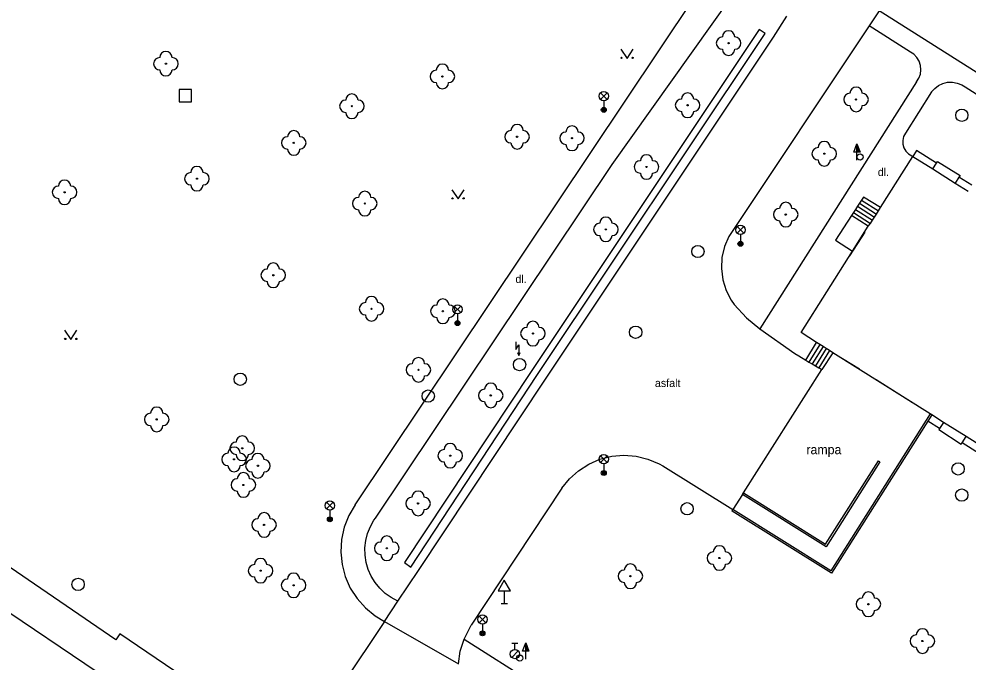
# Model space of a CAD drawing. Extents: x -539515 to -538098, y -1182060 to -1180157.
# Drawn here: x -538497 to -538419.9, y -1181636.6 to -1181584.3 of the extents above; entities that cross this region are included whole.
import ezdxf

# ---------------------------------------------------------------- set-up
doc = ezdxf.new("R2010")
doc.units = 0
for name, color, linetype in [('Vrstva 1', 7, 'Continuous'), ('Vrstva 13', 7, 'Continuous'), ('Vrstva 15', 7, 'Continuous'), ('Vrstva 22', 7, 'Continuous'), ('Vrstva 24', 7, 'Continuous'), ('Vrstva 26', 7, 'Continuous'), ('Vrstva 27', 7, 'Continuous'), ('Vrstva 28', 7, 'Continuous'), ('Vrstva 33', 7, 'Continuous'), ('Vrstva 34', 7, 'Continuous'), ('Vrstva 36', 7, 'Continuous'), ('Vrstva 40', 7, 'Continuous'), ('Vrstva 41', 7, 'Continuous'), ('Vrstva 88', 7, 'Continuous')]:
    doc.layers.add(name, color=color, linetype=linetype)

msp = doc.modelspace()

# ---------------------------------------------------------------- linework, layer by layer
at = {"layer": 'Vrstva 1'}
for p, q in [((-538427.006, -1181599.678), (-538424.37, -1181595.52)), ((-538424.37, -1181595.52), (-538422.757, -1181596.539)), ((-538422.757, -1181596.539), (-538420.935, -1181597.69)), ((-538420.935, -1181597.69), (-538419.895, -1181598.347)), ((-538427.5, -1181600.456), (-538427.34, -1181600.203)), ((-538427.34, -1181600.203), (-538427.18, -1181599.952)), ((-538427.18, -1181599.952), (-538427.006, -1181599.678)), ((-538428, -1181601.2), (-538427.82, -1181600.961)), ((-538427.82, -1181600.961), (-538427.66, -1181600.708)), ((-538427.66, -1181600.708), (-538427.5, -1181600.456)), ((-538429.29, -1181603.21), (-538428, -1181601.2)), ((-538433.45, -1181609.84), (-538429.29, -1181603.21)), ((-538432.21, -1181610.66), (-538433.45, -1181609.84)), ((-538431.93, -1181610.799), (-538432.21, -1181610.66)), ((-538431.667, -1181610.964), (-538431.93, -1181610.799)), ((-538431.405, -1181611.13), (-538431.667, -1181610.964)), ((-538431.142, -1181611.296), (-538431.405, -1181611.13)), ((-538430.89, -1181611.48), (-538431.142, -1181611.296)), ((-538422.968, -1181616.452), (-538430.89, -1181611.48)), ((-538422.84, -1181616.533), (-538422.968, -1181616.452)), ((-538421.89, -1181617.15), (-538422.84, -1181616.533)), ((-538420.049, -1181618.293), (-538421.89, -1181617.15)), ((-538418.128, -1181619.507), (-538420.049, -1181618.293))]:
    msp.add_line(p, q, dxfattribs=at)
at = {"layer": 'Vrstva 13'}
for p, q in [((-538450.54, -1181595.19), (-538437.52, -1181575.69)), ((-538448.81, -1181596.17), (-538435.35, -1181577.26)), ((-538406.49, -1181596.76), (-538427.12, -1181583.68)), ((-538424.56, -1181587.04), (-538427.93, -1181584.91)), ((-538436.87, -1181585.21), (-538455.39, -1181613.01)), ((-538454.91, -1181613.34), (-538436.38, -1181585.52)), ((-538436.38, -1181585.52), (-538436.87, -1181585.21)), ((-538424.08, -1181589.47), (-538436.81, -1181609.55)), ((-538422.86, -1181590.28), (-538424.98, -1181593.64)), ((-538420.14, -1181589.87), (-538396.37, -1181604.93)), ((-538469.68, -1181623.84), (-538450.54, -1181595.19)), ((-538468.03, -1181624.92), (-538448.81, -1181596.17)), ((-538419.592, -1181597.865), (-538420.636, -1181597.208)), ((-538428.866, -1181599.572), (-538427.5, -1181600.456)), ((-538428.704, -1181599.322), (-538427.34, -1181600.203)), ((-538428.542, -1181599.071), (-538427.18, -1181599.952)), ((-538428, -1181601.2), (-538429.353, -1181600.325)), ((-538429.191, -1181600.074), (-538427.82, -1181600.961)), ((-538429.029, -1181599.823), (-538427.66, -1181600.708)), ((-538433.08, -1181612.09), (-538432.21, -1181610.66)), ((-538431.93, -1181610.799), (-538432.824, -1181612.238)), ((-538431.667, -1181610.964), (-538432.555, -1181612.394)), ((-538431.405, -1181611.13), (-538432.286, -1181612.55)), ((-538431.142, -1181611.296), (-538432.017, -1181612.706)), ((-538430.89, -1181611.48), (-538431.77, -1181612.85)), ((-538455.39, -1181613.01), (-538465.67, -1181628.54)), ((-538465.139, -1181628.905), (-538454.91, -1181613.34)), ((-538438.12, -1181622.883), (-538431.77, -1181612.85)), ((-538422.968, -1181616.452), (-538431.041, -1181629.223)), ((-538422.84, -1181616.533), (-538423.16, -1181617.04)), ((-538423.16, -1181617.04), (-538430.98, -1181629.41)), ((-538422.224, -1181617.634), (-538423.16, -1181617.04)), ((-538418.461, -1181620.019), (-538420.38, -1181618.802)), ((-538431.473, -1181627.056), (-538427.177, -1181620.26)), ((-538427.05, -1181620.34), (-538431.426, -1181627.263)), ((-538427.177, -1181620.26), (-538427.05, -1181620.34)), ((-538438.2, -1181623.01), (-538439.01, -1181624.22)), ((-538438.2, -1181623.01), (-538438.12, -1181622.883)), ((-538431.426, -1181627.263), (-538438.2, -1181623.01)), ((-538438.12, -1181622.883), (-538431.473, -1181627.056)), ((-538439.04, -1181624.35), (-538439.01, -1181624.22)), ((-538431.041, -1181629.223), (-538439.01, -1181624.22)), ((-538430.98, -1181629.41), (-538439.04, -1181624.35)), ((-538489.11, -1181634.83), (-538503.21, -1181625.17)), ((-538465.67, -1181628.54), (-538465.139, -1181628.905)), ((-538467.3, -1181633.33), (-538461.29, -1181636.78)), ((-538488.771, -1181634.335), (-538489.11, -1181634.83)), ((-538483.651, -1181637.843), (-538488.771, -1181634.335)), ((-538460.82, -1181634.76), (-538440.15, -1181647.9))]:
    msp.add_line(p, q, dxfattribs=at)
for points in [[(-538424.08, -1181589.47), (-538423.886, -1181589.169), (-538423.763, -1181588.833), (-538423.717, -1181588.478), (-538423.752, -1181588.122), (-538423.864, -1181587.782), (-538424.049, -1181587.476), (-538424.297, -1181587.218), (-538424.56, -1181587.04)], [(-538422.86, -1181590.28), (-538422.601, -1181589.987), (-538422.287, -1181589.753), (-538421.933, -1181589.587), (-538421.552, -1181589.496), (-538421.161, -1181589.485), (-538420.775, -1181589.553), (-538420.412, -1181589.698), (-538420.14, -1181589.87)], [(-538424.98, -1181593.64), (-538425.129, -1181593.914), (-538425.204, -1181594.218), (-538425.2, -1181594.53), (-538425.117, -1181594.831), (-538424.96, -1181595.101), (-538424.74, -1181595.323), (-538424.471, -1181595.482), (-538424.37, -1181595.52)], [(-538422.46, -1181596.06), (-538424.08, -1181595.04), (-538424.37, -1181595.52)], [(-538422.757, -1181596.539), (-538422.46, -1181596.06), (-538422.38, -1181595.93), (-538420.54, -1181597.07)], [(-538420.54, -1181597.07), (-538420.636, -1181597.208), (-538420.935, -1181597.69)], [(-538427.006, -1181599.678), (-538428.38, -1181598.82), (-538428.542, -1181599.071), (-538428.704, -1181599.322), (-538428.866, -1181599.572), (-538429.029, -1181599.823), (-538429.191, -1181600.074), (-538429.353, -1181600.325), (-538430.65, -1181602.33), (-538429.29, -1181603.21)], [(-538433.08, -1181612.09), (-538432.824, -1181612.238), (-538432.555, -1181612.394), (-538432.286, -1181612.55), (-538432.017, -1181612.706), (-538431.77, -1181612.85)], [(-538421.89, -1181617.15), (-538422.224, -1181617.634), (-538422.28, -1181617.72), (-538420.45, -1181618.91), (-538420.38, -1181618.802), (-538420.049, -1181618.293)], [(-538469.68, -1181623.84), (-538470.193, -1181624.72), (-538470.563, -1181625.669), (-538470.78, -1181626.665), (-538470.838, -1181627.682), (-538470.737, -1181628.696), (-538470.478, -1181629.681), (-538470.069, -1181630.614), (-538469.518, -1181631.472), (-538468.841, -1181632.233)], [(-538466.21, -1181631.67), (-538466.741, -1181631.39), (-538467.229, -1181631.042), (-538467.667, -1181630.633), (-538468.047, -1181630.168), (-538468.362, -1181629.658), (-538468.606, -1181629.11), (-538468.775, -1181628.534), (-538468.866, -1181627.941), (-538468.877, -1181627.342), (-538468.809, -1181626.746), (-538468.662, -1181626.164), (-538468.439, -1181625.607), (-538468.144, -1181625.085), (-538468.03, -1181624.92)], [(-538468.841, -1181632.233), (-538468.053, -1181632.878), (-538467.3, -1181633.33)]]:
    msp.add_lwpolyline(points, dxfattribs=at)
at = {"layer": 'Vrstva 15'}
for p, q in [((-538428.27, -1181601.67), (-538429.52, -1181603.61)), ((-538430.08, -1181611.95), (-538428.72, -1181612.8)), ((-538427.36, -1181613.66), (-538424.42, -1181615.54))]:
    msp.add_line(p, q, dxfattribs=at)
at = {"layer": 'Vrstva 22'}
for centre in [(-538439.34, -1181586.31), (-538485.04, -1181587.98), (-538462.59, -1181589.02), (-538428.99, -1181590.89), (-538469.94, -1181591.44), (-538442.67, -1181591.36), (-538456.52, -1181593.92), (-538452.06, -1181594.04), (-538474.66, -1181594.42), (-538431.57, -1181595.3), (-538446.01, -1181596.38), (-538482.52, -1181597.33), (-538493.27, -1181598.44), (-538468.89, -1181599.35), (-538434.7, -1181600.25), (-538449.31, -1181601.45), (-538476.32, -1181605.18), (-538468.34, -1181607.91), (-538462.55, -1181608.11), (-538455.23, -1181609.92), (-538464.53, -1181612.87), (-538458.66, -1181614.95), (-538485.79, -1181616.9), (-538478.84, -1181619.25), (-538479.51, -1181620.15), (-538461.95, -1181619.85), (-538477.57, -1181620.67), (-538478.75, -1181622.23), (-538464.56, -1181623.73), (-538477.07, -1181625.48), (-538467.1, -1181627.38), (-538440.09, -1181628.17), (-538477.35, -1181629.2), (-538447.32, -1181629.65), (-538474.67, -1181630.39), (-538427.99, -1181631.93), (-538423.6, -1181634.92)]:
    msp.add_circle(centre, 0.05, dxfattribs=at)
for centre, start, end in [((-538439.34, -1181585.81), 0, 180), ((-538439.84, -1181586.31), 90, 270), ((-538438.84, -1181586.31), 270, 90), ((-538485.04, -1181587.48), 0, 180), ((-538439.34, -1181586.81), 180, 0), ((-538485.54, -1181587.98), 90, 270), ((-538484.54, -1181587.98), 270, 90), ((-538462.59, -1181588.52), 0, 180), ((-538485.04, -1181588.48), 180, 0), ((-538463.09, -1181589.02), 90, 270), ((-538462.09, -1181589.02), 270, 90), ((-538462.59, -1181589.52), 180, 0), ((-538442.67, -1181590.86), 0, 180), ((-538428.99, -1181590.39), 0, 180), ((-538470.44, -1181591.44), 90, 270), ((-538469.94, -1181590.94), 0, 180), ((-538469.44, -1181591.44), 270, 90), ((-538443.17, -1181591.36), 90, 270), ((-538442.17, -1181591.36), 270, 90), ((-538429.49, -1181590.89), 90, 270), ((-538428.49, -1181590.89), 270, 90), ((-538442.67, -1181591.86), 180, 0), ((-538428.99, -1181591.39), 180, 0), ((-538469.94, -1181591.94), 180, 0), ((-538474.66, -1181593.92), 0, 180), ((-538457.02, -1181593.92), 90, 270), ((-538456.52, -1181593.42), 0, 180), ((-538456.02, -1181593.92), 270, 90), ((-538452.06, -1181593.54), 0, 180), ((-538475.16, -1181594.42), 90, 270), ((-538474.16, -1181594.42), 270, 90), ((-538452.56, -1181594.04), 90, 270), ((-538451.56, -1181594.04), 270, 90), ((-538474.66, -1181594.92), 180, 0), ((-538456.52, -1181594.42), 180, 0), ((-538452.06, -1181594.54), 180, 0), ((-538432.07, -1181595.3), 90, 270), ((-538431.57, -1181594.8), 0, 180), ((-538431.07, -1181595.3), 270, 90), ((-538446.01, -1181595.88), 0, 180), ((-538482.52, -1181596.83), 0, 180), ((-538446.51, -1181596.38), 90, 270), ((-538445.51, -1181596.38), 270, 90), ((-538431.57, -1181595.8), 180, 0), ((-538483.02, -1181597.33), 90, 270), ((-538482.02, -1181597.33), 270, 90), ((-538446.01, -1181596.88), 180, 0), ((-538493.77, -1181598.44), 90, 270), ((-538493.27, -1181597.94), 0, 180), ((-538492.77, -1181598.44), 270, 90), ((-538482.52, -1181597.83), 180, 0), ((-538468.89, -1181598.85), 0, 180), ((-538493.27, -1181598.94), 180, 0), ((-538469.39, -1181599.35), 90, 270), ((-538468.39, -1181599.35), 270, 90), ((-538434.7, -1181599.75), 0, 180), ((-538468.89, -1181599.85), 180, 0), ((-538435.2, -1181600.25), 90, 270), ((-538434.2, -1181600.25), 270, 90), ((-538449.81, -1181601.45), 90, 270), ((-538449.31, -1181600.95), 0, 180), ((-538448.81, -1181601.45), 270, 90), ((-538434.7, -1181600.75), 180, 0), ((-538449.31, -1181601.95), 180, 0), ((-538476.32, -1181604.68), 0, 180), ((-538476.82, -1181605.18), 90, 270), ((-538475.82, -1181605.18), 270, 90), ((-538476.32, -1181605.68), 180, 0), ((-538468.34, -1181607.41), 0, 180), ((-538462.55, -1181607.61), 0, 180), ((-538468.84, -1181607.91), 90, 270), ((-538467.84, -1181607.91), 270, 90), ((-538463.05, -1181608.11), 90, 270), ((-538462.05, -1181608.11), 270, 90), ((-538468.34, -1181608.41), 180, 0), ((-538462.55, -1181608.61), 180, 0), ((-538455.73, -1181609.92), 90, 270), ((-538455.23, -1181609.42), 0, 180), ((-538454.73, -1181609.92), 270, 90), ((-538455.23, -1181610.42), 180, 0), ((-538464.53, -1181612.37), 0, 180), ((-538465.03, -1181612.87), 90, 270), ((-538464.03, -1181612.87), 270, 90), ((-538464.53, -1181613.37), 180, 0), ((-538458.66, -1181614.45), 0, 180), ((-538459.16, -1181614.95), 90, 270), ((-538458.16, -1181614.95), 270, 90), ((-538458.66, -1181615.45), 180, 0), ((-538486.29, -1181616.9), 90, 270), ((-538485.79, -1181616.4), 0, 180), ((-538485.29, -1181616.9), 270, 90), ((-538485.79, -1181617.4), 180, 0), ((-538479.34, -1181619.25), 90, 270), ((-538478.84, -1181618.75), 0, 180), ((-538478.34, -1181619.25), 270, 90), ((-538461.95, -1181619.35), 0, 180), ((-538480.01, -1181620.15), 90, 270), ((-538479.51, -1181619.65), 0, 180), ((-538479.01, -1181620.15), 270, 90), ((-538462.45, -1181619.85), 90, 270), ((-538461.45, -1181619.85), 270, 90), ((-538478.84, -1181619.75), 180, 0), ((-538478.07, -1181620.67), 90, 270), ((-538477.57, -1181620.17), 0, 180), ((-538477.07, -1181620.67), 270, 90), ((-538461.95, -1181620.35), 180, 0), ((-538479.51, -1181620.65), 180, 0), ((-538477.57, -1181621.17), 180, 0), ((-538479.25, -1181622.23), 90, 270), ((-538478.75, -1181621.73), 0, 180), ((-538478.25, -1181622.23), 270, 90), ((-538478.75, -1181622.73), 180, 0), ((-538464.56, -1181623.23), 0, 180), ((-538465.06, -1181623.73), 90, 270), ((-538464.06, -1181623.73), 270, 90), ((-538464.56, -1181624.23), 180, 0), ((-538477.57, -1181625.48), 90, 270), ((-538477.07, -1181624.98), 0, 180), ((-538476.57, -1181625.48), 270, 90), ((-538477.07, -1181625.98), 180, 0), ((-538467.1, -1181626.88), 0, 180), ((-538467.6, -1181627.38), 90, 270), ((-538466.6, -1181627.38), 270, 90), ((-538440.09, -1181627.67), 0, 180), ((-538467.1, -1181627.88), 180, 0), ((-538440.59, -1181628.17), 90, 270), ((-538439.59, -1181628.17), 270, 90), ((-538477.85, -1181629.2), 90, 270), ((-538477.35, -1181628.7), 0, 180), ((-538476.85, -1181629.2), 270, 90), ((-538447.32, -1181629.15), 0, 180), ((-538440.09, -1181628.67), 180, 0), ((-538474.67, -1181629.89), 0, 180), ((-538447.82, -1181629.65), 90, 270), ((-538446.82, -1181629.65), 270, 90), ((-538477.35, -1181629.7), 180, 0), ((-538475.17, -1181630.39), 90, 270), ((-538474.17, -1181630.39), 270, 90), ((-538447.32, -1181630.15), 180, 0), ((-538474.67, -1181630.89), 180, 0), ((-538427.99, -1181631.43), 0, 180), ((-538428.49, -1181631.93), 90, 270), ((-538427.49, -1181631.93), 270, 90), ((-538427.99, -1181632.43), 180, 0), ((-538423.6, -1181634.42), 0, 180), ((-538424.1, -1181634.92), 90, 270), ((-538423.1, -1181634.92), 270, 90), ((-538423.6, -1181635.42), 180, 0)]:
    msp.add_arc(centre, 0.5, start, end, dxfattribs=at)
at = {"layer": 'Vrstva 24'}
for p, q in [((-538456.63, -1181610.584), (-538456.63, -1181611.21)), ((-538456.63, -1181611.21), (-538456.38, -1181610.835)), ((-538456.38, -1181610.835), (-538456.38, -1181611.71)), ((-538456.49, -1181611.465), (-538456.38, -1181611.71)), ((-538456.38, -1181611.71), (-538456.27, -1181611.465))]:
    msp.add_line(p, q, dxfattribs=at)
at = {"layer": 'Vrstva 26'}
msp.add_lwpolyline([(-538483.96, -1181591.08), (-538482.96, -1181591.08), (-538482.96, -1181590.08), (-538483.96, -1181590.08)], close=True, dxfattribs=at)
at = {"layer": 'Vrstva 27'}
for centre in [(-538420.4, -1181592.18), (-538441.84, -1181603.25), (-538446.89, -1181609.82), (-538456.32, -1181612.45), (-538479, -1181613.64), (-538463.74, -1181615), (-538420.7, -1181620.93), (-538420.41, -1181623.05), (-538442.71, -1181624.17), (-538492.18, -1181630.31)]:
    msp.add_circle(centre, 0.5, dxfattribs=at)
at = {"layer": 'Vrstva 28'}
for p, q in [((-538429.171, -1181595.168), (-538428.92, -1181594.494)), ((-538428.921, -1181595.168), (-538429.171, -1181595.168)), ((-538428.92, -1181595.82), (-538428.921, -1181595.169)), ((-538456.071, -1181635.738), (-538455.82, -1181635.064)), ((-538456.958, -1181636.252), (-538456.428, -1181635.722)), ((-538456.95, -1181635.105), (-538456.45, -1181635.105)), ((-538456.7, -1181635.605), (-538456.7, -1181635.105)), ((-538455.821, -1181635.738), (-538456.071, -1181635.738)), ((-538455.82, -1181636.39), (-538455.821, -1181635.739))]:
    msp.add_line(p, q, dxfattribs=at)
for points in [[(-538428.67, -1181595.169), (-538428.921, -1181595.169), (-538428.92, -1181594.494), (-538428.67, -1181595.169)], [(-538428.727, -1181595.129), (-538428.881, -1181595.129), (-538428.88, -1181594.716)], [(-538428.785, -1181595.089), (-538428.841, -1181595.089), (-538428.841, -1181594.939)], [(-538455.57, -1181635.739), (-538455.821, -1181635.739), (-538455.82, -1181635.064), (-538455.57, -1181635.739)], [(-538455.627, -1181635.699), (-538455.781, -1181635.699), (-538455.78, -1181635.286)], [(-538455.685, -1181635.659), (-538455.741, -1181635.659), (-538455.741, -1181635.509)]]:
    msp.add_lwpolyline(points, close=True, dxfattribs=at)
for centre, radius in [((-538428.66, -1181595.57), 0.25), ((-538456.7, -1181635.98), 0.375), ((-538456.3, -1181636.31), 0.25)]:
    msp.add_circle(centre, radius, dxfattribs=at)
at = {"layer": 'Vrstva 33'}
for p, q in [((-538449.745, -1181590.88), (-538449.215, -1181590.35)), ((-538449.745, -1181590.35), (-538449.215, -1181590.88)), ((-538449.48, -1181590.99), (-538449.48, -1181591.74)), ((-538438.645, -1181601.76), (-538438.115, -1181601.23)), ((-538438.645, -1181601.23), (-538438.115, -1181601.76)), ((-538438.38, -1181601.87), (-538438.38, -1181602.62)), ((-538461.625, -1181608.22), (-538461.095, -1181607.69)), ((-538461.625, -1181607.69), (-538461.095, -1181608.22)), ((-538461.36, -1181608.33), (-538461.36, -1181609.08)), ((-538449.745, -1181620.4), (-538449.215, -1181619.87)), ((-538449.745, -1181619.87), (-538449.215, -1181620.4)), ((-538449.48, -1181620.51), (-538449.48, -1181621.26)), ((-538471.995, -1181624.17), (-538471.465, -1181623.64)), ((-538471.995, -1181623.64), (-538471.465, -1181624.17)), ((-538471.73, -1181624.28), (-538471.73, -1181625.03)), ((-538459.595, -1181633.43), (-538459.065, -1181632.9)), ((-538459.595, -1181632.9), (-538459.065, -1181633.43)), ((-538459.33, -1181633.54), (-538459.33, -1181634.29))]:
    msp.add_line(p, q, dxfattribs=at)
for centre, radius in [((-538449.48, -1181590.615), 0.375), ((-538449.48, -1181591.74), 0.2), ((-538449.48, -1181591.74), 0.145), ((-538449.48, -1181591.74), 0.0876), ((-538438.38, -1181601.495), 0.375), ((-538438.38, -1181602.62), 0.2), ((-538438.38, -1181602.62), 0.145), ((-538438.38, -1181602.62), 0.0876), ((-538461.36, -1181607.955), 0.375), ((-538461.36, -1181609.08), 0.2), ((-538461.36, -1181609.08), 0.145), ((-538461.36, -1181609.08), 0.0876), ((-538449.48, -1181620.135), 0.375), ((-538449.48, -1181621.26), 0.2), ((-538449.48, -1181621.26), 0.145), ((-538449.48, -1181621.26), 0.0876), ((-538471.73, -1181623.905), 0.375), ((-538471.73, -1181625.03), 0.2), ((-538471.73, -1181625.03), 0.145), ((-538471.73, -1181625.03), 0.0876), ((-538459.33, -1181633.165), 0.375), ((-538459.33, -1181634.29), 0.2), ((-538459.33, -1181634.29), 0.145), ((-538459.33, -1181634.29), 0.0876)]:
    msp.add_circle(centre, radius, dxfattribs=at)
at = {"layer": 'Vrstva 34'}
for p, q in [((-538457.56, -1181630.842), (-538457.56, -1181631.86)), ((-538457.81, -1181631.86), (-538457.31, -1181631.86))]:
    msp.add_line(p, q, dxfattribs=at)
msp.add_lwpolyline([(-538458.06, -1181630.842), (-538457.06, -1181630.842), (-538457.56, -1181629.976)], close=True, dxfattribs=at)
at = {"layer": 'Vrstva 36'}
for points in [[(-538448.088, -1181586.806), (-538447.588, -1181587.556), (-538447.088, -1181586.806)], [(-538461.816, -1181598.232), (-538461.316, -1181598.982), (-538460.816, -1181598.232)], [(-538493.266, -1181609.658), (-538492.766, -1181610.408), (-538492.266, -1181609.658)]]:
    msp.add_lwpolyline(points, dxfattribs=at)
for centre in [(-538448.038, -1181587.506), (-538447.139, -1181587.506), (-538461.766, -1181598.932), (-538460.867, -1181598.932), (-538493.216, -1181610.358), (-538492.317, -1181610.358)]:
    msp.add_circle(centre, 0.05, dxfattribs=at)
at = {"layer": 'Vrstva 88'}
for p, q in [((-538435.7, -1181585.82), (-538434.6, -1181584.11)), ((-538427.12, -1181583.68), (-538427.93, -1181584.91)), ((-538427.93, -1181584.91), (-538439.32, -1181602.02)), ((-538454.26, -1181613.71), (-538435.7, -1181585.82)), ((-538464.52, -1181629.18), (-538454.26, -1181613.71)), ((-538444.69, -1181620.68), (-538439.01, -1181624.22)), ((-538452.89, -1181622.5), (-538460.24, -1181633.64)), ((-538490.63, -1181637.45), (-538505.46, -1181627.44)), ((-538467.3, -1181633.33), (-538472.3, -1181640.84))]:
    msp.add_line(p, q, dxfattribs=at)
for points in [[(-538439.32, -1181602.02), (-538439.676, -1181602.854), (-538439.881, -1181603.737), (-538439.928, -1181604.642), (-538439.815, -1181605.542), (-538439.545, -1181606.408), (-538439.129, -1181607.213), (-538438.88, -1181607.57)], [(-538438.88, -1181607.57), (-538437.88, -1181608.633), (-538436.81, -1181609.55)], [(-538436.81, -1181609.55), (-538433.96, -1181611.54), (-538433.64, -1181611.74), (-538433.08, -1181612.09)], [(-538452.89, -1181622.5), (-538452.269, -1181621.73), (-538451.532, -1181621.069), (-538450.699, -1181620.536), (-538449.79, -1181620.143), (-538448.831, -1181619.902), (-538447.845, -1181619.819), (-538446.858, -1181619.895), (-538445.897, -1181620.129), (-538444.986, -1181620.515), (-538444.69, -1181620.68)], [(-538467.3, -1181633.33), (-538466.21, -1181631.67), (-538464.52, -1181629.18)], [(-538461.29, -1181636.78), (-538461.135, -1181635.756), (-538460.82, -1181634.76), (-538460.364, -1181633.841), (-538460.24, -1181633.64)]]:
    msp.add_lwpolyline(points, dxfattribs=at)

# ---------------------------------------------------------------- texts
at = {"layer": 'Vrstva 40'}
for s, p in [('dl.', (-538427.224, -1181597.113)), ('dl.', (-538456.657, -1181605.812)), ('asfalt', (-538445.327, -1181614.268))]:
    msp.add_text(s, height=0.65, dxfattribs=at).set_placement(p)
at = {"layer": 'Vrstva 41'}
msp.add_text('rampa', height=0.75, dxfattribs=at).set_placement((-538433.024, -1181619.731))

doc.saveas('drawing.dxf')
